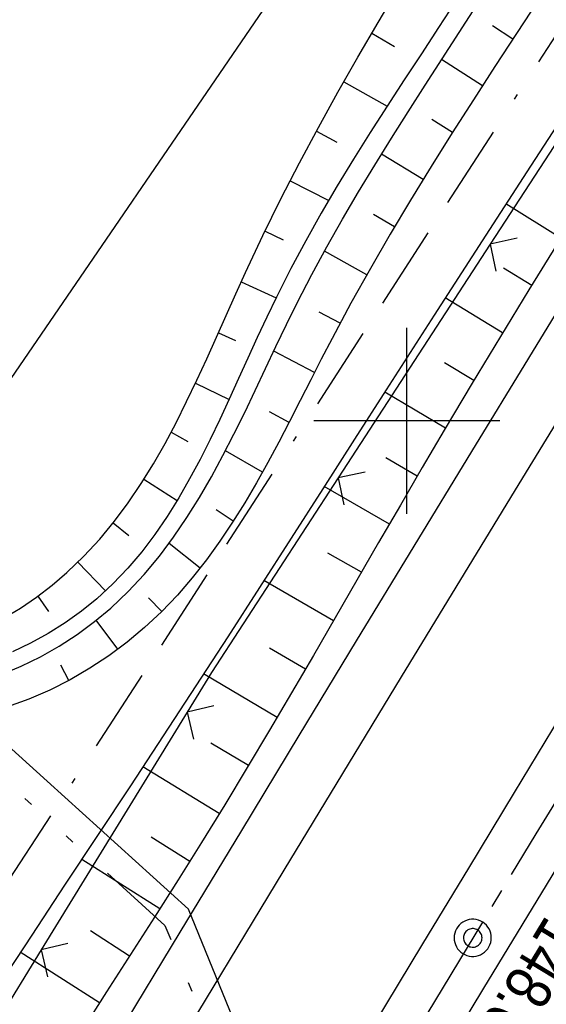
# Model space of a CAD drawing. Extents: x 510526 to 513920, y 467229 to 478797.
# Tile 423 of 467: x 512779 to 512808, y 476969 to 477022. Entities that reach past the tile are written whole.
import ezdxf

# ---------------------------------------------------------------- set-up
doc = ezdxf.new("R2010")
doc.units = 0
doc.header["$LTSCALE"] = 10
doc.header["$MEASUREMENT"] = 0
for name, pattern in [('ACAD_ISO16W100', [73, 15, -6.5, 15, -6.5, 15, -7, 1, -7]), ('ACHSE', [5.5, 4, -0.5, 0.5, -0.5]), ('LT00', [0]), ('LT09', [0.54, 0.2, -0.1, 0.02, -0.1, 0.02, -0.1])]:
    doc.linetypes.add(name, pattern=pattern)
doc.layers.get('0').update_dxf_attribs({"linetype": 'LT00'})
for name, color, linetype in [('-AX-020', 250, 'ACHSE'), ('-ST-20-1', 250, 'LT00'), ('-ST-20-5', 250, 'LT00'), ('BAB-KABEL', 220, 'ACAD_ISO16W100'), ('DFK_AB_L', 21, 'LT00'), ('GEMARKUNGSGRENZE', 3, 'LT09'), ('V88_AFBR_BAB', 250, 'LT00'), ('V88_BOESCH', 250, 'LT00'), ('V88_BOSCHUNG', 250, 'LT00'), ('V88_LD_MARK', 250, 'LT00'), ('V88_RASTER', 250, 'LT00'), ('V88_ZAUN', 40, 'LT00')]:
    doc.layers.add(name, color=color, linetype=linetype)
doc.styles.add('Arial Fett', font='txt', dxfattribs={"width": 0.8})

# ---------------------------------------------------------------- blocks, each defined once
blk = doc.blocks.new('SYMB0002')
at = {"color": 0, "linetype": 'ByBlock'}
for points in [[(-0.031395, 0.499013), (-0.093691, 0.491144), (-0.154509, 0.475528), (-0.21289, 0.452414), (-0.267913, 0.422164), (-0.318712, 0.385257), (-0.364484, 0.342274), (-0.404509, 0.293893), (-0.438154, 0.240877), (-0.464888, 0.184062), (-0.484292, 0.124345), (-0.496058, 0.062667), (-0.5, 0)], [(0.5, 0), (0.496057, 0.062667), (0.484292, 0.124345), (0.464888, 0.184062), (0.438153, 0.240877), (0.404509, 0.293893), (0.364484, 0.342274), (0.318712, 0.385257), (0.267913, 0.422164), (0.21289, 0.452414), (0.154509, 0.475528), (0.093691, 0.491144), (0.031395, 0.499013), (-0.031395, 0.499013)], [(-0.5, 0), (-0.496058, -0.062667), (-0.484292, -0.124345), (-0.464888, -0.184062), (-0.438154, -0.240877), (-0.404509, -0.293893), (-0.364485, -0.342274), (-0.318712, -0.385257), (-0.267914, -0.422164), (-0.21289, -0.452414), (-0.154509, -0.475529), (-0.093691, -0.491144), (-0.031395, -0.499014), (0.031395, -0.499014)], [(0.031395, -0.499014), (0.093691, -0.491144), (0.154509, -0.475529), (0.21289, -0.452414), (0.267914, -0.422164), (0.318712, -0.385257), (0.364485, -0.342274), (0.404509, -0.293893), (0.438154, -0.240877), (0.464889, -0.184062), (0.484292, -0.124345), (0.496058, -0.062667), (0.5, 0)]]:
    blk.add_lwpolyline(points, dxfattribs=at)
blk = doc.blocks.new('SYMB0024')
at = {"color": 0, "linetype": 'ByBlock'}
for p, q in [((-0.5, 0.5), (0, 0)), ((0, 0), (0.5, 0.5))]:
    blk.add_line(p, q, dxfattribs=at)

msp = doc.modelspace()

# ---------------------------------------------------------------- linework, layer by layer
at = {"layer": '-AX-020', "ltscale": 0.2, "flags": 128}
msp.add_lwpolyline([(513881.716, 478796.972), (513877.87, 478787.354), (513870.367, 478768.801), (513862.788, 478750.278), (513855.137, 478731.786), (513847.411, 478713.324), (513839.611, 478694.893), (513831.738, 478676.494), (513823.791, 478658.127), (513815.771, 478639.791), (513807.678, 478621.487), (513799.512, 478603.216), (513791.272, 478584.978), (513782.96, 478566.773), (513774.576, 478548.601), (513766.118, 478530.463), (513757.588, 478512.359), (513748.986, 478494.289), (513740.312, 478476.254), (513731.565, 478458.253), (513722.747, 478440.287), (513713.857, 478422.357), (513704.896, 478404.463), (513695.863, 478386.605), (513686.758, 478368.782), (513677.583, 478350.997), (513668.336, 478333.248), (513659.019, 478315.536), (513649.63, 478297.862), (513640.172, 478280.225), (513630.643, 478262.626), (513621.043, 478245.066), (513611.374, 478227.544), (513601.634, 478210.061), (513591.825, 478192.617), (513586.745, 478183.647), (513576.83, 478166.262), (513566.848, 478148.917), (513556.8, 478131.609), (513546.688, 478114.338), (513536.514, 478097.104), (513526.28, 478079.906), (513515.988, 478062.743), (513505.638, 478045.613), (513495.234, 478028.517), (513484.778, 478011.453), (513474.27, 477994.421), (513463.712, 477977.419), (513453.108, 477960.447), (513442.457, 477943.503), (513431.762, 477926.587), (513421.026, 477909.698), (513410.248, 477892.835), (513399.432, 477875.997), (513388.579, 477859.182), (513377.691, 477842.39), (513366.769, 477825.62), (513355.815, 477808.871), (513344.831, 477792.142), (513333.819, 477775.431), (513322.78, 477758.738), (513311.715, 477742.062), (513300.628, 477725.401), (513289.519, 477708.754), (513278.389, 477692.121), (513267.242, 477675.5), (513256.078, 477658.891), (513244.899, 477642.291), (513233.706, 477625.7), (513222.502, 477609.117), (513211.288, 477592.542), (513200.066, 477575.971), (513188.837, 477559.405), (513177.603, 477542.843), (513166.366, 477526.282), (513154.797, 477509.239), (513142.496, 477491.114), (513130.197, 477472.988), (513117.902, 477454.859), (513105.613, 477436.726), (513093.333, 477418.587), (513081.064, 477400.44), (513068.808, 477382.285), (513056.567, 477364.119), (513044.344, 477345.942), (513032.141, 477327.752), (513019.958, 477309.547), (513007.8, 477291.325), (512995.668, 477273.087), (512983.565, 477254.83), (512971.492, 477236.552), (512959.452, 477218.253), (512947.447, 477199.931), (512935.479, 477181.584), (512923.551, 477163.212), (512911.665, 477144.812), (512899.822, 477126.385), (512888.026, 477107.927), (512876.279, 477089.439), (512864.582, 477070.918), (512852.939, 477052.364), (512841.352, 477033.775), (512829.822, 477015.15), (512818.352, 476996.488), (512806.945, 476977.787), (512795.603, 476959.048), (512789.644, 476949.141), (512778.405, 476930.339), (512767.236, 476911.496), (512756.135, 476892.613), (512745.103, 476873.688), (512734.14, 476854.724), (512723.246, 476835.72), (512712.422, 476816.676), (512701.668, 476797.593), (512690.983, 476778.471), (512680.369, 476759.309), (512669.824, 476740.11), (512659.35, 476720.871), (512648.946, 476701.595), (512638.612, 476682.281), (512628.349, 476662.929), (512618.157, 476643.54), (512608.036, 476624.113), (512597.985, 476604.65), (512588.006, 476585.15), (512578.098, 476565.614), (512568.261, 476546.042), (512558.497, 476526.434), (512548.803, 476506.791), (512539.182, 476487.112), (512529.632, 476467.399), (512520.155, 476447.65), (512510.749, 476427.867), (512501.416, 476408.05), (512492.156, 476388.199), (512482.968, 476368.314), (512473.852, 476348.396), (512464.81, 476328.445), (512455.84, 476308.46), (512446.944, 476288.443), (512438.12, 476268.394), (512429.37, 476248.313), (512420.694, 476228.2), (512412.09, 476208.055), (512403.561, 476187.879), (512395.105, 476167.672), (512386.723, 476147.434), (512378.415, 476127.166), (512370.181, 476106.867), (512362.021, 476086.539), (512353.936, 476066.181), (512345.925, 476045.794), (512337.988, 476025.377), (512330.127, 476004.932), (512322.339, 475984.458), (512314.627, 475963.955), (512306.989, 475943.425), (512299.427, 475922.867), (512291.94, 475902.281), (512284.528, 475881.669), (512277.191, 475861.029), (512269.93, 475840.362), (512262.744, 475819.67), (512255.634, 475798.951), (512248.599, 475778.206), (512241.641, 475757.436), (512234.758, 475736.641), (512227.951, 475715.82), (512221.221, 475694.975), (512214.566, 475674.105), (512207.988, 475653.211), (512201.487, 475632.294), (512200.128, 475627.887), (512194.281, 475608.791), (512188.5, 475589.674), (512182.785, 475570.538), (512177.137, 475551.381), (512171.56, 475532.204), (512166.053, 475513.007), (512160.618, 475493.788), (512155.257, 475474.55), (512149.971, 475455.29), (512148.09, 475448.361), (512142.908, 475429.074), (512137.804, 475409.765), (512132.778, 475390.436), (512127.829, 475371.088), (512122.957, 475351.719), (512118.163, 475332.332), (512113.447, 475312.925), (512108.808, 475293.499), (512104.247, 475274.055), (512099.765, 475254.593), (512095.36, 475235.113), (512091.033, 475215.616), (512086.785, 475196.101), (512082.614, 475176.57), (512078.522, 475157.022), (512074.508, 475137.458), (512070.573, 475117.878), (512066.716, 475098.282), (512063.238, 475080.246), (512059.532, 475060.621), (512055.901, 475040.983), (512052.344, 475021.33), (512048.857, 475001.665), (512045.438, 474981.988), (512042.084, 474962.3), (512038.794, 474942.602), (512035.562, 474922.893), (512032.388, 474903.175), (512029.269, 474883.449), (512026.201, 474863.714), (512023.183, 474843.972), (512020.21, 474824.222), (512017.282, 474804.467), (512014.394, 474784.705), (512011.544, 474764.937), (512008.73, 474745.165), (512005.949, 474725.388), (512003.198, 474705.607), (512000.474, 474685.821), (511997.775, 474666.033), (511995.098, 474646.242), (511992.439, 474626.448), (511989.798, 474606.651), (511987.169, 474586.854), (511984.552, 474567.054), (511981.943, 474547.253), (511979.34, 474527.452), (511976.744, 474507.689), (511975.127, 474495.377), (511973.477, 474482.815), (511971.825, 474470.254), (511970.169, 474457.693), (511968.506, 474445.133), (511966.835, 474432.574), (511965.154, 474420.016), (511963.46, 474407.46), (511961.752, 474394.906), (511960.027, 474382.355), (511958.283, 474369.806), (511956.518, 474357.259), (511954.73, 474344.717), (511952.918, 474332.177), (511951.078, 474319.642), (511949.209, 474307.111), (511947.309, 474294.584), (511945.376, 474282.063), (511943.407, 474269.547), (511941.4, 474257.038), (511939.355, 474244.534), (511937.267, 474232.038), (511935.137, 474219.549), (511932.96, 474207.067), (511930.736, 474194.594), (511928.462, 474182.131), (511926.136, 474169.676), (511923.757, 474157.232), (511921.321, 474144.799), (511918.829, 474132.377), (511916.276, 474119.967), (511913.661, 474107.57), (511910.982, 474095.187), (511908.238, 474082.818), (511905.425, 474070.464), (511902.544, 474058.127), (511899.59, 474045.806), (511896.562, 474033.504), (511893.47, 474021.261), (511890.29, 474008.997), (511887.033, 473996.753), (511883.699, 473984.53), (511880.287, 473972.328), (511876.798, 473960.148), (511873.233, 473947.991), (511869.591, 473935.856), (511865.873, 473923.745), (511862.077, 473911.656), (511858.206, 473899.593), (511854.259, 473887.554), (511850.236, 473875.54), (511846.136, 473863.552), (511841.962, 473851.59), (511837.711, 473839.654), (511833.386, 473827.746), (511828.985, 473815.865), (511824.51, 473804.012), (511819.96, 473792.188), (511815.335, 473780.392), (511810.636, 473768.626), (511805.863, 473756.89), (511801.015, 473745.185), (511796.094, 473733.51), (511791.099, 473721.866), (511786.031, 473710.255), (511780.889, 473698.675), (511775.675, 473687.128), (511770.388, 473675.615), (511765.028, 473664.135), (511759.596, 473652.689), (511754.091, 473641.278), (511748.515, 473629.901), (511742.867, 473618.56), (511737.147, 473607.255), (511731.356, 473595.986), (511725.494, 473584.754), (511719.562, 473573.559), (511713.558, 473562.402), (511707.485, 473551.283), (511701.341, 473540.203), (511695.128, 473529.162), (511688.845, 473518.159), (511682.492, 473507.198), (511676.07, 473496.276), (511669.58, 473485.395), (511663.021, 473474.555), (511656.394, 473463.757), (511649.699, 473453.001), (511642.935, 473442.288), (511636.105, 473431.617), (511629.207, 473420.99), (511622.242, 473410.406), (511615.211, 473399.867), (511608.113, 473389.372), (511600.949, 473378.922), (511593.719, 473368.518), (511586.423, 473358.16), (511579.062, 473347.848), (511571.637, 473337.582), (511564.147, 473327.364), (511556.592, 473317.193), (511548.973, 473307.07), (511541.291, 473296.996), (511533.545, 473286.969), (511525.735, 473276.993), (511517.863, 473267.066), (511509.929, 473257.188), (511501.932, 473247.361), (511493.873, 473237.584), (511485.753, 473227.859), (511477.572, 473218.186), (511475.548, 473215.811), (511467.291, 473206.202), (511458.976, 473196.642), (511450.605, 473187.132), (511442.182, 473177.667), (511433.709, 473168.249), (511425.188, 473158.872), (511416.622, 473149.537), (511408.014, 473140.241), (511399.365, 473130.982), (511390.679, 473121.758), (511381.958, 473112.568), (511373.205, 473103.409), (511364.421, 473094.278), (511355.61, 473085.175), (511346.772, 473076.096), (511337.912, 473067.039), (511329.031, 473058.003), (511320.132, 473048.986), (511311.216, 473039.984), (511302.286, 473030.997), (511293.345, 473022.02), (511284.394, 473013.053), (511275.436, 473004.094), (511266.473, 472995.139), (511255.909, 472984.591), (511236.789, 472965.502), (511230.177, 472958.9), (511223.567, 472952.294), (511216.964, 472945.683), (511210.368, 472939.063), (511203.785, 472932.433), (511197.215, 472925.788), (511190.663, 472919.125), (511184.131, 472912.443), (511177.622, 472905.739), (511171.139, 472899.01), (511164.685, 472892.252), (511158.263, 472885.464), (511151.877, 472878.643), (511145.529, 472871.786), (511139.222, 472864.891), (511132.96, 472857.955), (511126.746, 472850.976), (511120.583, 472843.952), (511114.476, 472836.881), (511109.32, 472830.82), (511103.322, 472823.655), (511097.386, 472816.438), (511091.511, 472809.171), (511085.699, 472801.854), (511079.95, 472794.488), (511074.265, 472787.072), (511068.642, 472779.609), (511063.084, 472772.097), (511057.591, 472764.538), (511052.162, 472756.933), (511046.799, 472749.281), (511041.501, 472741.584), (511036.27, 472733.841), (511031.105, 472726.054), (511026.007, 472718.223), (511020.976, 472710.349), (511016.012, 472702.431), (511011.117, 472694.472), (511006.29, 472686.471), (511001.532, 472678.429), (510996.842, 472670.347), (510992.223, 472662.225), (510987.672, 472654.063), (510983.192, 472645.863), (510978.782, 472637.625), (510974.443, 472629.349), (510970.175, 472621.036), (510965.978, 472612.687), (510961.853, 472604.303), (510957.799, 472595.883), (510953.818, 472587.43), (510949.91, 472578.942), (510946.074, 472570.422), (510942.311, 472561.868), (510938.622, 472553.283), (510935.007, 472544.666), (510931.465, 472536.02), (510927.997, 472527.343), (510924.604, 472518.636), (510921.286, 472509.901), (510918.042, 472501.138), (510914.874, 472492.347), (510911.781, 472483.529), (510908.763, 472474.686), (510905.821, 472465.817), (510902.956, 472456.923), (510900.166, 472448.004), (510897.454, 472439.062), (510894.817, 472430.098), (510892.258, 472421.111), (510889.776, 472412.102), (510887.37, 472403.073), (510885.043, 472394.023), (510882.792, 472384.954), (510880.62, 472375.866), (510878.525, 472366.759), (510876.509, 472357.635), (510874.57, 472348.494), (510872.71, 472339.337), (510870.929, 472330.164), (510869.226, 472320.976), (510867.602, 472311.774), (510866.056, 472302.558), (510864.59, 472293.33), (510863.202, 472284.089), (510861.894, 472274.837), (510860.665, 472265.574), (510859.516, 472256.301), (510858.445, 472247.018), (510857.455, 472237.726), (510856.544, 472228.427), (510855.712, 472219.119), (510854.96, 472209.806), (510854.288, 472200.485), (510853.696, 472191.159), (510853.184, 472181.829), (510852.752, 472172.495), (510852.399, 472163.157), (510852.127, 472153.817), (510851.934, 472144.475), (510851.822, 472135.131), (510851.789, 472125.787), (510851.836, 472116.443), (510851.964, 472107.1), (510852.009, 472104.711), (510852.237, 472095.37), (510852.543, 472086.03), (510852.927, 472076.694), (510853.387, 472067.361), (510853.922, 472058.032), (510854.53, 472048.707), (510855.21, 472039.388), (510855.961, 472030.074), (510856.782, 472020.766), (510857.671, 472011.464), (510858.627, 472002.169), (510859.649, 471992.88), (510860.734, 471983.599), (510861.883, 471974.326), (510863.094, 471965.06), (510864.364, 471955.802), (510865.694, 471946.554), (510867.082, 471937.313), (510868.525, 471928.081), (510870.024, 471918.857), (510871.577, 471909.643), (510873.182, 471900.438), (510874.839, 471891.241), (510876.545, 471882.054), (510878.3, 471872.876), (510880.102, 471863.708), (510881.95, 471854.548), (510883.842, 471845.397), (510885.778, 471836.255), (510887.756, 471827.123), (510889.775, 471817.999), (510891.834, 471808.885), (510893.93, 471799.779), (510896.064, 471790.681), (510898.233, 471781.592), (510900.437, 471772.511), (510902.673, 471763.439), (510904.942, 471754.374), (510907.241, 471745.317), (510909.57, 471736.267), (510911.926, 471727.225), (510914.31, 471718.19), (510916.719, 471709.161), (510919.152, 471700.139), (510921.608, 471691.124), (510924.087, 471682.114), (510926.585, 471673.11), (510929.104, 471664.112), (510931.64, 471655.118), (510934.193, 471646.129), (510936.762, 471637.145), (510939.345, 471628.165), (510941.941, 471619.188), (510944.55, 471610.216), (510947.169, 471601.246), (510949.797, 471592.279), (510952.434, 471583.314), (510955.078, 471574.352), (510957.727, 471565.391), (510960.382, 471556.431), (510963.039, 471547.473), (510967.703, 471531.767), (510970.248, 471523.199), (510975.26, 471506.323), (510980.27, 471489.445), (510985.273, 471472.566), (510990.267, 471455.684), (510995.248, 471438.798), (511000.214, 471421.908), (511005.162, 471405.012), (511010.087, 471388.11), (511014.988, 471371.201), (511019.861, 471354.283), (511024.703, 471337.357), (511029.511, 471320.421), (511034.281, 471303.475), (511039.011, 471286.517), (511043.698, 471269.547), (511048.338, 471252.564), (511052.928, 471235.568), (511057.465, 471218.557), (511061.945, 471201.532), (511066.367, 471184.491), (511070.726, 471167.434), (511075.019, 471150.36), (511079.243, 471133.269), (511083.395, 471116.16), (511086.572, 471102.843), (511090.589, 471085.702), (511094.527, 471068.543), (511098.388, 471051.366), (511102.17, 471034.172), (511105.875, 471016.961), (511109.501, 470999.734), (511113.048, 470982.489), (511116.518, 470965.23), (511119.908, 470947.954), (511123.221, 470930.663), (511126.454, 470913.357), (511129.609, 470896.037), (511132.686, 470878.703), (511135.683, 470861.354), (511138.602, 470843.993), (511141.441, 470826.619), (511144.202, 470809.231), (511146.884, 470791.831), (511149.487, 470774.42), (511152.01, 470756.996), (511154.454, 470739.562), (511156.819, 470722.116), (511159.105, 470704.66), (511161.311, 470687.193), (511163.438, 470669.717), (511165.485, 470652.232), (511165.638, 470650.897), (511167.873, 470631.022), (511170.027, 470611.138), (511172.103, 470591.246), (511174.098, 470571.346), (511176.014, 470551.438), (511177.851, 470531.523), (511179.526, 470512.546), (511180.884, 470496.345), (511182.163, 470480.137), (511183.363, 470463.922), (511184.482, 470447.702), (511185.522, 470431.478), (511186.482, 470415.247), (511187.362, 470399.013), (511188.162, 470382.774), (511188.882, 470366.532), (511189.522, 470350.286), (511190.082, 470334.037), (511190.563, 470317.786), (511190.963, 470301.532), (511191.284, 470285.277), (511191.524, 470269.02), (511191.684, 470252.763), (511191.765, 470236.505), (511191.765, 470220.247), (511191.686, 470203.988), (511191.526, 470187.731), (511191.287, 470171.474), (511191.243, 470169.007), (511190.912, 470152.752), (511190.504, 470136.499), (511190.023, 470120.247), (511189.472, 470103.998), (511188.854, 470087.752), (511188.173, 470071.508), (511187.432, 470055.266), (511186.634, 470039.027), (511185.783, 470022.791), (511184.882, 470006.558), (511183.935, 469990.327), (511182.944, 469974.099), (511181.913, 469957.873), (511180.846, 469941.65), (511179.745, 469925.429), (511178.614, 469909.21), (511177.457, 469892.993), (511176.276, 469876.777), (511175.075, 469860.563), (511173.858, 469844.35), (511172.627, 469828.139), (511171.386, 469811.927), (511170.138, 469795.717), (511168.847, 469778.991), (511030.959, 467993.348), (511029.419, 467973.407), (511027.883, 467953.466), (511026.353, 467933.525), (511024.832, 467913.582), (511023.323, 467893.64), (511021.828, 467873.695), (511020.353, 467853.75), (511018.898, 467833.804), (511017.467, 467813.855), (511016.063, 467793.903), (511014.69, 467773.951), (511013.35, 467753.995), (511012.046, 467734.038), (511010.782, 467714.078), (511009.56, 467694.116), (511008.383, 467674.151), (511007.254, 467654.183), (511006.177, 467634.211), (511005.154, 467614.237), (511004.188, 467594.261), (511003.284, 467574.281), (511002.442, 467554.299), (511001.667, 467534.314), (511000.962, 467514.327), (511000.329, 467494.336), (510999.772, 467474.345), (510999.556, 467465.709), (510999.112, 467445.714), (510998.747, 467425.717), (510998.463, 467405.719), (510998.259, 467385.719), (510998.135, 467365.72), (510998.091, 467345.72), (510998.127, 467325.72), (510998.243, 467305.721), (510998.439, 467285.721), (510998.715, 467265.723), (510999.071, 467245.726), (510999.432, 467229.156)], dxfattribs=at)
at = {"layer": 'BAB-KABEL', "ltscale": 0.03, "flags": 128}
msp.add_lwpolyline([(513339.839, 477816.319), (513312.266, 477774.649), (513284.672, 477732.996), (513252.5, 477694.412), (513223.881, 477653.496), (513195.795, 477612.121), (513167.629, 477570.875), (513139.88, 477529.298), (513111.793, 477487.916), (513083.807, 477446.454), (513055.844, 477404.978), (513022.492, 477355.034), (513000.515, 477321.52), (512973.122, 477279.62), (512945.422, 477237.871), (512917.575, 477196.217), (512879.155, 477137.499), (512858.339, 477103.216), (512837.389, 477068.954), (512811.451, 477026.06), (512784.195, 476983.896), (512756.652, 476941.559), (512731.123, 476898.632), (512706.393, 476854.964), (512681.949, 476811.101), (512658.869, 476770.394), (512633.742, 476723.052), (512609.823, 476678.973), (512586.03, 476634.72), (512574.463, 476609.04), (512565.77, 476584.237), (512545.206, 476542.916), (512523.454, 476497.739), (512501.769, 476452.474), (512480.246, 476407.171), (512458.846, 476361.789), (512438.563, 476315.939), (512418.177, 476270.118), (512378.72, 476177.833), (512359.892, 476131.364), (512341.348, 476084.783), (512322.575, 476038.314), (512304.817, 475991.341), (512287.677, 475944.24), (512270.282, 475897.168), (512254.121, 475849.696), (512237.768, 475802.276), (512221.53, 475754.824), (512205.859, 475707.192), (512190.782, 475659.377), (512175.78, 475611.52), (512161.516, 475563.423), (512145.692, 475515.804), (512137.725, 475496.074), (512130.625, 475467.918), (512119.035, 475418.91), (512105.583, 475370.555), (512100.73, 475351.099), (512084.182, 475320.513), (512082.618, 475318.668), (512071.987, 475296.243), (512062.064, 475264.372), (512059.316, 475232.902), (512061.872, 475193.176), (512054.818, 475143.1), (512045.689, 475099.989), (512036.29, 475050.898), (512027.273, 475001.725), (512018.223, 474952.549), (512008.899, 474903.418), (512000.14, 474854.229), (511992.355, 474804.855), (511985.273, 474755.369), (511977.385, 474700.851), (511969.41, 474646.425), (511966.53, 474615.204), (511972.795, 474604.79), (511970.049, 474596.165), (511959.565, 474586.374), (511941.907, 474517.478), (511936.852, 474477.772), (511926.657, 474399.733), (511919.973, 474355.376), (511910.09, 474296.615), (511899.454, 474238.126), (511883.784, 474152.683), (511870.289, 474094.001), (511857.131, 474053.876), (511852.776, 474012.454), (511853.171, 473966.862), (511852.492, 473957.146), (511851.311, 473949.656), (511841.692, 473942.065), (511825.821, 473895.229), (511826.651, 473894.117), (511810.899, 473851.945), (511793.573, 473805.027), (511775.285, 473758.358), (511755.124, 473712.475), (511734.052, 473667.008), (511712.225, 473621.972), (511689.498, 473577.273), (511665.157, 473533.497), (511639.854, 473490.241), (511612.908, 473448.14), (511601.588, 473431.806), (511558.048, 473366.072), (511514.894, 473306.01), (511484.056, 473267.454), (511450.631, 473224.7), (511393.065, 473164.53), (511363.017, 473132.866), (511308.517, 473076.446), (511275.572, 473040.359), (511243.006, 473009.331), (511235.22, 472986.054), (511231.03, 472981.056), (511075.99, 472813.106), (511070.243, 472807.304), (511057.801, 472797.513), (511038.028, 472769.96), (511010.695, 472730.526), (510983.876, 472687.185), (510959.577, 472643.761), (510934.3, 472604.326), (510904.804, 472574.327), (510913.914, 472558.288), (510911.702, 472550.665), (510911.228, 472549.239), (510895.971, 472514.712), (510882.655, 472477.924), (510872.403, 472460.753), (510857.497, 472432.352), (510836.101, 472381.12), (510836.281, 472368.894), (510832.944, 472355.972), (510830.181, 472332.026), (510848.219, 472325.537), (510838.512, 472271.416), (510831.965, 472215.431), (510830.702, 472169.392), (510828.833, 472118.665), (510829.075, 472067.625), (510833.949, 472011.739), (510842.444, 471951.437), (510849.978, 471906.34), (510856.18, 471866.272), (510867.229, 471812.821), (510879.853, 471762.875), (510891.506, 471713.806), (510903.789, 471665.07), (510916.063, 471616.285), (510929.638, 471568.076), (510950.958, 471501.368), (510971.606, 471429.824), (510974.35, 471422.765), (510989.551, 471366.875), (511004.499, 471314.199), (511016.364, 471270.838), (511026.276, 471232.419), (511039.24, 471184.146), (511056.597, 471116.881), (511065.905, 471078.265), (511077.604, 471030.011), (511089.225, 470981.622), (511098.911, 470932.895), (511107.165, 470884.025), (511116.152, 470835.042), (511125.079, 470786.059), (511133.148, 470736.973), (511137.299, 470706.315), (511129.89, 470689.715), (511129.543, 470684.612), (511132.443, 470671.581), (511143.113, 470670.948), (511145.784, 470638.261), (511151.08, 470588.888), (511155.977, 470539.416), (511159.512, 470489.779), (511162.627, 470440.141), (511165.944, 470390.621), (511167.842, 470340.945), (511167.805, 470291.237), (511167.773, 470272.425), (511169.192, 470243.962), (511168.974, 470223.344), (511163.734, 470203.872), (511151.457, 470170.118), (511152.401, 470145.764), (511161.627, 470107.325), (511162.261, 470078.654), (511157.084, 470021.39), (511153.973, 469975.779), (511150.229, 469924.108), (511146.614, 469878.373), (511141.044, 469826.728), (511133.852, 469745.039), (511131.815, 469700.017), (511128.932, 469655.166), (511125.194, 469595.287), (511130.663, 469554.69), (511130.405, 469544.669), (511121.691, 469477.401)], dxfattribs=at)
at = {"layer": 'DFK_AB_L'}
for p, q in [((512811.086, 477049.561), (512769.924, 476989.479)), ((512788.26, 476973.74), (512778.766, 476982.346)), ((512794.33, 476958.87), (512788.26, 476973.74))]:
    msp.add_line(p, q, dxfattribs=at)
at = {"layer": 'GEMARKUNGSGRENZE', "ltscale": 2.5, "flags": 128}
msp.add_lwpolyline([(512293.257, 476712.052), (512348.09, 476737.796), (512371.783, 476752.191), (512408.68, 476783.801), (512455.441, 476817.706), (512519.615, 476885.047), (512566.779, 476947.336), (512587.11, 476967.259), (512610.385, 476990.056), (512643.458, 477013.577), (512665.355, 477019.758), (512738.72, 477049.297), (512738.99, 477019.086), (512739.252, 476992.813), (512744.893, 476991.756), (512768.614, 476987.278), (512769.092, 476987.319), (512777.276, 476981.672), (512787, 476972.858), (512793.073, 476957.981), (512807.533, 476945.1), (512822.526, 476938.933), (512824.402, 476934.299), (512796.549, 476911.861), (512790.137, 476900.652), (512672.431, 476693.04), (512634.028, 476627.675), (512582.478, 476535.092), (512548.415, 476458.949), (512546.863, 476455.288), (512492.583, 476342.249), (512447.696, 476236.741), (512445.748, 476232.406), (512395.202, 476115.896), (512387.923, 476094.992), (512385.787, 476088.818), (512379.737, 476057.071), (512363.301, 476018.741)], dxfattribs=at)
at = {"layer": 'V88_AFBR_BAB'}
for points in [[(512784.508, 476967.012), (512787.819, 476972.495), (512791.133, 476977.976), (512794.219, 476983.075), (512797.308, 476988.172), (512800.401, 476993.266), (512803.499, 476998.358), (512809.631, 477008.397)], [(512808.251, 476984.093), (512805.782, 476980.018), (512803.315, 476975.942), (512800.849, 476971.864), (512797.551, 476966.405)], [(512800.897, 476964.114), (512804.147, 476969.483), (512808.318, 476976.361)]]:
    msp.add_lwpolyline(points, dxfattribs=at)
at = {"layer": 'V88_BOESCH'}
for points in [[(512778.322, 476989.394), (512779.227, 476989.929), (512780.099, 476990.52), (512780.936, 476991.16), (512781.732, 476991.84), (512782.642, 476992.714), (512783.491, 476993.634), (512784.284, 476994.596), (512785.027, 476995.597), (512785.724, 476996.631), (512786.382, 476997.696), (512787.004, 476998.788), (512787.597, 476999.901), (512788.164, 477001.033), (512788.712, 477002.18), (512789.246, 477003.336), (512789.77, 477004.499), (512790.289, 477005.665), (512790.81, 477006.829), (512791.336, 477007.987), (512792.272, 477009.973), (512793.24, 477011.932), (512794.235, 477013.868), (512795.258, 477015.783), (512796.304, 477017.68), (512797.372, 477019.56), (512798.46, 477021.428), (512799.565, 477023.284)], [(512778.203, 476986.351), (512779.266, 476986.797), (512780.303, 476987.309), (512781.309, 476987.883), (512782.279, 476988.515), (512783.206, 476989.2), (512784.085, 476989.932), (512785.018, 476990.813), (512785.888, 476991.744), (512786.702, 476992.721), (512787.464, 476993.739), (512788.182, 476994.794), (512788.859, 476995.88), (512789.503, 476996.995), (512790.118, 476998.132), (512790.711, 476999.287), (512791.287, 477000.456), (512791.851, 477001.634), (512792.411, 477002.816), (512792.97, 477003.998), (512793.535, 477005.175), (512794.112, 477006.343), (512794.899, 477007.865), (512795.712, 477009.365), (512796.549, 477010.846), (512797.408, 477012.31), (512798.283, 477013.759), (512799.174, 477015.197), (512800.076, 477016.625), (512800.986, 477018.047), (512801.901, 477019.464), (512802.818, 477020.88), (512803.735, 477022.296)], [(512807.067, 477022.607), (512805.903, 477020.832), (512804.743, 477019.055), (512803.591, 477017.273), (512802.449, 477015.484), (512801.32, 477013.685), (512800.208, 477011.872), (512799.115, 477010.044), (512798.045, 477008.196), (512797.001, 477006.327), (512795.985, 477004.433), (512795.409, 477003.322), (512794.839, 477002.206), (512794.271, 477001.087), (512793.7, 476999.971), (512793.121, 476998.86), (512792.53, 476997.759), (512791.922, 476996.671), (512791.293, 476995.599), (512790.638, 476994.548), (512789.953, 476993.521), (512789.232, 476992.522), (512788.472, 476991.555), (512787.667, 476990.623), (512786.814, 476989.731), (512785.907, 476988.881), (512784.974, 476988.101), (512783.991, 476987.37), (512782.965, 476986.693), (512781.9, 476986.074), (512780.803, 476985.519), (512779.679, 476985.032), (512778.533, 476984.619)], [(512802.633, 477022.554), (512801.712, 477021.147), (512800.788, 477019.742), (512799.866, 477018.335), (512798.949, 477016.924), (512798.04, 477015.505), (512797.145, 477014.075), (512796.266, 477012.631), (512795.408, 477011.171), (512794.574, 477009.69), (512793.767, 477008.186), (512792.993, 477006.656), (512792.472, 477005.571), (512791.964, 477004.475), (512791.462, 477003.374), (512790.963, 477002.271), (512790.462, 477001.17), (512789.953, 477000.076), (512789.431, 476998.993), (512788.891, 476997.925), (512788.329, 476996.877), (512787.739, 476995.852), (512787.117, 476994.854), (512786.457, 476993.889), (512785.754, 476992.96), (512785.003, 476992.071), (512784.199, 476991.227), (512783.338, 476990.432), (512782.511, 476989.762), (512781.639, 476989.138), (512780.726, 476988.564), (512779.778, 476988.042), (512778.801, 476987.577)], [(512809.248, 477017.703), (512806.653, 477013.697), (512804.061, 477009.689), (512801.474, 477005.677), (512798.894, 477001.662), (512797.193, 476999.006), (512795.494, 476996.35), (512793.793, 476993.694), (512792.09, 476991.04), (512790.381, 476988.389), (512788.665, 476985.743), (512786.91, 476983.057), (512785.147, 476980.375), (512783.378, 476977.697), (512781.607, 476975.022), (512779.834, 476972.346), (512778.063, 476969.67), (512776.295, 476966.992)], [(512808.108, 477009.534), (512806.567, 477007.037), (512805.038, 477004.532), (512803.522, 477002.02), (512802.02, 476999.499), (512800.837, 476997.486), (512799.661, 476995.469), (512798.491, 476993.448), (512797.323, 476991.426), (512796.155, 476989.404), (512794.984, 476987.384), (512793.807, 476985.367), (512792.622, 476983.356), (512791.426, 476981.351), (512790.216, 476979.354), (512788.967, 476977.328), (512787.703, 476975.311), (512786.43, 476973.3), (512785.149, 476971.294), (512783.864, 476969.29), (512782.578, 476967.286)]]:
    msp.add_lwpolyline(points, dxfattribs=at)
at = {"layer": 'V88_BOSCHUNG'}
for p, q in [((512805.702, 477020.525), (512804.608, 477021.24)), ((512798.121, 477020.85), (512799.349, 477020.135)), ((512804.07, 477018.016), (512801.88, 477019.431)), ((512796.614, 477018.231), (512798.947, 477016.922)), ((512802.46, 477015.502), (512801.355, 477016.199)), ((512795.153, 477015.588), (512796.25, 477014.996)), ((512800.882, 477012.975), (512798.641, 477014.34)), ((512793.74, 477012.913), (512795.806, 477011.856)), ((512808.291, 477009.83), (512805.338, 477011.665)), ((512799.341, 477010.426), (512798.21, 477011.09)), ((512792.388, 477010.21), (512793.365, 477009.737)), ((512797.848, 477007.849), (512795.582, 477009.13)), ((512806.72, 477007.284), (512805.212, 477008.211)), ((512791.104, 477007.479), (512792.973, 477006.615)), ((512805.159, 477004.732), (512802.074, 477006.608)), ((512796.416, 477005.245), (512795.292, 477005.849)), ((512789.877, 477004.741), (512790.789, 477004.319)), ((512795.039, 477002.597), (512792.849, 477003.744)), ((512803.613, 477002.172), (512802.029, 477003.125)), ((512788.64, 477002.027), (512790.453, 477001.151)), ((512802.081, 476999.602), (512798.818, 477001.544)), ((512793.673, 476999.919), (512792.62, 477000.478)), ((512787.326, 476999.385), (512788.231, 476998.894)), ((512792.242, 476997.238), (512790.249, 476998.383)), ((512800.571, 476997.031), (512798.88, 476998.016)), ((512785.871, 476996.861), (512787.657, 476995.716)), ((512799.068, 476994.445), (512795.566, 476996.463)), ((512790.673, 476994.602), (512789.748, 476995.212)), ((512784.219, 476994.513), (512785.062, 476993.834)), ((512788.891, 476992.079), (512787.225, 476993.408)), ((512797.571, 476991.856), (512795.756, 476992.891)), ((512782.322, 476992.394), (512783.807, 476990.853)), ((512796.066, 476989.25), (512792.325, 476991.405)), ((512780.165, 476990.568), (512780.744, 476989.75)), ((512786.831, 476989.748), (512786.113, 476990.476)), ((512784.466, 476987.714), (512783.303, 476989.277)), ((512794.555, 476986.647), (512792.63, 476987.768)), ((512781.839, 476986.042), (512781.399, 476986.859)), ((512793.028, 476984.042), (512789.082, 476986.385)), ((512791.489, 476981.456), (512789.469, 476982.667)), ((512789.922, 476978.875), (512785.812, 476981.386)), ((512788.33, 476976.309), (512786.251, 476977.603)), ((512786.719, 476973.755), (512782.527, 476976.411)), ((512785.099, 476971.217), (512782.988, 476972.568)), ((512783.48, 476968.692), (512779.219, 476971.417))]:
    msp.add_line(p, q, dxfattribs=at)
at = {"layer": 'V88_LD_MARK'}
msp.add_lwpolyline([(512787.125, 476965.436), (512793.41, 476975.841), (512799.716, 476986.233), (512806.041, 476996.614), (512813.197, 477008.305), (512820.377, 477019.981), (512827.58, 477031.643), (512834.807, 477043.291), (512842.055, 477054.925), (512849.326, 477066.545), (512856.618, 477078.152), (512863.931, 477089.746), (512871.264, 477101.327), (512876.66, 477109.818)], dxfattribs=at)
at = {"layer": 'V88_RASTER'}
for p, q in [((512800, 476995), (512800, 477005)), ((512805.001, 477000), (512795.001, 477000))]:
    msp.add_line(p, q, dxfattribs=at)
at = {"layer": 'V88_ZAUN'}
for p, q in [((512812.673, 477022.084), (512804.493, 477009.51)), ((512804.493, 477009.51), (512796.314, 476996.936)), ((512788.19, 476984.328), (512780.342, 476971.545)), ((512780.342, 476971.545), (512772.494, 476958.761))]:
    msp.add_line(p, q, dxfattribs=at)
msp.add_lwpolyline([(512796.314, 476996.936), (512789.5, 476986.461), (512788.19, 476984.328)], dxfattribs=at)

# ---------------------------------------------------------------- block references
at = {"layer": '-ST-20-1', "rotation": 258.929999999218}
msp.add_blockref('SYMB0002', (512803.55, 476972.193), dxfattribs=at)
at = {"layer": '-ST-20-5', "xscale": 1.999999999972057, "yscale": 2, "zscale": 2, "rotation": 258.9300000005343}
msp.add_blockref('SYMB0002', (512803.55, 476972.193), dxfattribs=at)
at = {"layer": 'V88_ZAUN', "yscale": 2.100000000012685, "zscale": 2.1}
for p, xscale, rotation in [((512804.493, 477009.51), 2.099999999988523, 236.9572790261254), ((512796.314, 476996.936), 2.099999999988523, 236.9572790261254), ((512788.19, 476984.328), 2.099999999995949, 238.4517790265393), ((512780.342, 476971.545), 2.099999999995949, 238.4517790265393)]:
    msp.add_blockref('SYMB0024', p, dxfattribs=dict(at, xscale=xscale, rotation=rotation))

# ---------------------------------------------------------------- texts
at = {"layer": '-ST-20-5', "style": 'Arial Fett', "width": 0.8}
msp.add_text(' km 148.0', height=2.5, rotation=-121.2237, dxfattribs=at).set_placement((512810.243, 476977.981))

doc.saveas('drawing.dxf')
